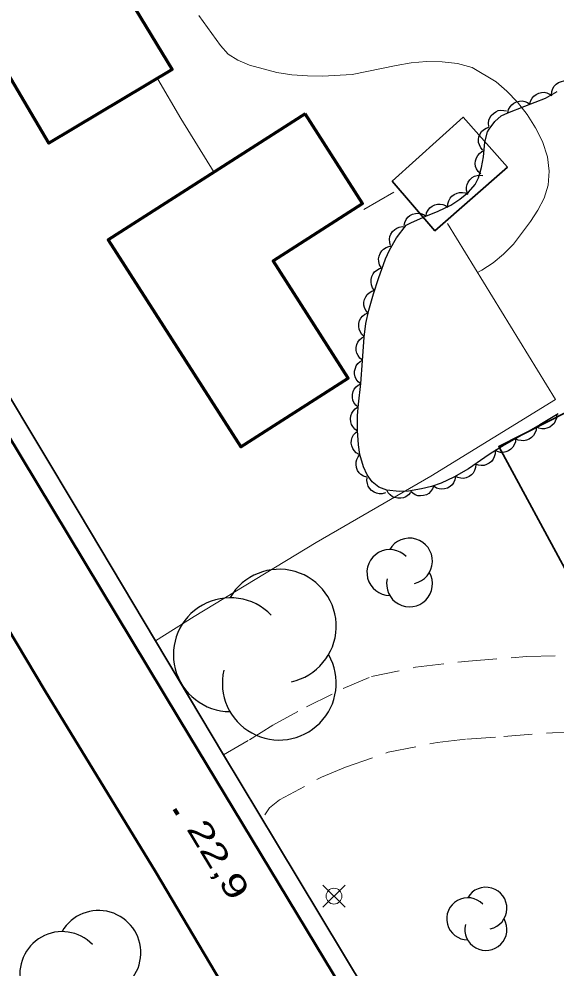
# Model space of a CAD drawing. Extents: x 355726 to 357533, y 5103782 to 5105258.
# Drawn here: x 356950.7 to 356984.6, y 5104188.9 to 5104249 of the extents above; entities that cross this region are included whole.
import ezdxf

# ---------------------------------------------------------------- set-up
doc = ezdxf.new("R2010")
doc.units = 0
doc.header["$LTSCALE"] = 0.6
for name, pattern in [('DOT_DASHED', [7.7, 5, -1.2, 0.3, -1.2]), ('LONG_DASHED', [7.5, 6, -1.5]), ('MEDIUM_DASHED', [4.5, 3, -1.5])]:
    doc.linetypes.add(name, pattern=pattern)
for name, color, linetype, lineweight in [('19', 7, 'Continuous', 13), ('2', 7, 'LONG_DASHED', 13), ('21', 7, 'LONG_DASHED', 35), ('22', 7, 'Continuous', 13), ('3', 7, 'Continuous', 140), ('31', 7, 'Continuous', 35), ('36', 7, 'Continuous', 13), ('44', 7, 'Continuous', 25)]:
    doc.layers.add(name, color=color, linetype=linetype, lineweight=lineweight)

msp = doc.modelspace()

# ---------------------------------------------------------------- linework, layer by layer
at = {"layer": '19'}
msp.add_line((356974.37, 5104238.07), (356972.48, 5104236.97), dxfattribs=at)
for points in [[(356963.01, 5104239.31), (356960.9, 5104242.73), (356959.44, 5104245.21)], [(356959.29, 5104209.66), (356961.74, 5104211.2), (356969.46, 5104215.89), (356976.71, 5104220.08), (356984.6, 5104224.94), (356977.77, 5104236.08)]]:
    msp.add_lwpolyline(points, dxfattribs=at)
at = {"layer": '19', "linetype": 'MEDIUM_DASHED'}
for points in [[(356963.6, 5104202.44), (356965.23, 5104203.39), (356966.72, 5104204.31), (356968.85, 5104205.48), (356971.16, 5104206.63), (356972.96, 5104207.39), (356975.75, 5104207.99), (356979.1, 5104208.38), (356982.79, 5104208.67), (356987.75, 5104208.75), (356994.23, 5104207.93), (356997.96, 5104207.22), (357002.58, 5104206.71), (357005.1, 5104206.48), (357009.73, 5104206.15), (357011.41, 5104206), (357016.24, 5104205.85), (357020.83, 5104205.8), (357023.44, 5104206.25)], [(356966.22, 5104198.65), (356966.51, 5104199.09), (356967.13, 5104199.59), (356969.8, 5104201.03), (356971.32, 5104201.65), (356974.01, 5104202.6), (356977.11, 5104203.22), (356979, 5104203.44), (356981.34, 5104203.6), (356984.42, 5104203.84), (356989.41, 5104203.86)]]:
    msp.add_lwpolyline(points, dxfattribs=at)
at = {"layer": '2', "linetype": 'Continuous'}
for points in [[(356962.04, 5104249.24), (356963.4, 5104247.34), (356963.88, 5104246.8), (356964.5, 5104246.42), (356965.25, 5104246.09), (356966.97, 5104245.63), (356967.91, 5104245.48), (356968.9, 5104245.42), (356969.86, 5104245.4), (356971.73, 5104245.51), (356974.52, 5104246.08), (356975.47, 5104246.24), (356976.43, 5104246.33), (356977.43, 5104246.32), (356978.41, 5104246.21), (356979.32, 5104245.96), (356980.85, 5104245.05), (356981.53, 5104244.45), (356982.2, 5104243.75), (356982.8, 5104242.97), (356983.34, 5104242.13), (356983.78, 5104241.26), (356984.09, 5104240.3), (356984.21, 5104239.38), (356984.13, 5104238.5)], [(356984.13, 5104238.5), (356983.88, 5104237.68), (356983.49, 5104236.92), (356983.02, 5104236.2), (356981.94, 5104234.76), (356981.32, 5104234.13), (356980.66, 5104233.59), (356979.94, 5104233.13), (356979.67, 5104232.98)]]:
    msp.add_lwpolyline(points, dxfattribs=at)
at = {"layer": '21', "linetype": 'Continuous', "lineweight": 53}
for points in [[(356980.28, 5104172.46), (356960.82, 5104204.67), (356938.73, 5104241.3), (356928.01, 5104258.93), (356882.74, 5104334.34), (356830.71, 5104420.8), (356815.67, 5104444.05), (356810.22, 5104452.59), (356805.78, 5104459.34), (356801.61, 5104465.59), (356797.55, 5104471.22), (356793.83, 5104476.18), (356790.19, 5104480.63), (356786.17, 5104485.25), (356782.33, 5104489.23), (356778.54, 5104492.88), (356773.51, 5104497.21), (356768.46, 5104501.08), (356762.89, 5104504.82), (356757.42, 5104508.17), (356751.33, 5104511.47), (356744.92, 5104514.5), (356738.32, 5104517.34), (356732.44, 5104519.68)], [(356866.79, 5104230.66), (356883.82, 5104240.79), (356900.25, 5104250.8), (356914.53, 5104259.38), (356915.76, 5104259.96), (356916.51, 5104260.07), (356917.2, 5104260.05), (356917.84, 5104260.05), (356918.63, 5104259.79), (356919.43, 5104259.37), (356920.38, 5104258.66), (356921.09, 5104257.86), (356921.73, 5104256.74), (356924.89, 5104251.83), (356936.73, 5104232.88), (356941.42, 5104224.96), (356946.43, 5104216.32), (356952.3, 5104206.51), (356959.31, 5104195.01), (356965.11, 5104185.23)]]:
    msp.add_lwpolyline(points, dxfattribs=at)
at = {"layer": '22', "lineweight": 35}
msp.add_lwpolyline([(356837.8, 5104411.74), (356848.06, 5104394.92), (356860.66, 5104373.68), (356872.75, 5104353.76), (356884.14, 5104334.61), (356888.35, 5104327.53), (356895.97, 5104314.73), (356907.64, 5104295.49), (356919.15, 5104276.13), (356930.45, 5104257.4), (356942.26, 5104238.13), (356954.4, 5104217.86), (356959.29, 5104209.66), (356963.6, 5104202.44), (356966.95, 5104196.86), (356981.04, 5104173.45)], dxfattribs=at)
at = {"layer": '3'}
msp.add_line((356960.5, 5104199), (356960.71, 5104198.66), dxfattribs=at)
at = {"layer": '31', "lineweight": 70}
for points in [[(356951.36, 5104260.63), (356960.35, 5104245.83), (356952.54, 5104241.17), (356947.06, 5104250.46), (356946.12, 5104249.79), (356944.24, 5104252.84), (356945.2, 5104253.45), (356943.68, 5104255.91), (356951.36, 5104260.63)], [(356968.77, 5104243.01), (356956.3, 5104235.04), (356964.69, 5104221.93), (356971.49, 5104226.28), (356966.73, 5104233.72), (356972.4, 5104237.35), (356968.77, 5104243.01)]]:
    msp.add_lwpolyline(points, close=True, dxfattribs=at)
at = {"layer": '31'}
for points in [[(356974.26, 5104238.75), (356978.76, 5104242.8), (356981.56, 5104239.65), (356976.97, 5104235.62), (356974.26, 5104238.75)], [(356995.7, 5104219), (356985.47, 5104213.73), (356981.01, 5104221.96), (356991.41, 5104227.23), (356995.7, 5104219)]]:
    msp.add_lwpolyline(points, close=True, dxfattribs=at)
at = {"layer": '36'}
for p, q in [((356971.29, 5104192.79), (356969.88, 5104194.2)), ((356969.88, 5104192.79), (356971.29, 5104194.2))]:
    msp.add_line(p, q, dxfattribs=at)
msp.add_circle((356970.587, 5104193.497), 0.5, dxfattribs=at)
at = {"layer": '44'}
for points in [[(356984.35, 5104244.23), (356984.37, 5104244.44), (356984.44, 5104244.63), (356984.52, 5104244.77), (356984.65, 5104244.89), (356984.8, 5104245), (356984.98, 5104245.06), (356985.14, 5104245.1), (356985.32, 5104245.09), (356985.5, 5104245.05), (356985.66, 5104244.97)], [(356982.98, 5104243.63), (356983.03, 5104243.83), (356983.13, 5104244.01), (356983.23, 5104244.14), (356983.37, 5104244.24), (356983.54, 5104244.33), (356983.72, 5104244.36), (356983.89, 5104244.38), (356984.06, 5104244.34), (356984.23, 5104244.27), (356984.38, 5104244.17)], [(356981.58, 5104243.08), (356981.63, 5104243.29), (356981.73, 5104243.46), (356981.83, 5104243.59), (356981.97, 5104243.7), (356982.14, 5104243.78), (356982.32, 5104243.82), (356982.49, 5104243.84), (356982.66, 5104243.8), (356982.83, 5104243.73), (356982.98, 5104243.63)], [(356980.38, 5104242.21), (356980.36, 5104242.42), (356980.39, 5104242.62), (356980.44, 5104242.77), (356980.54, 5104242.92), (356980.67, 5104243.05), (356980.83, 5104243.15), (356980.98, 5104243.22), (356981.15, 5104243.25), (356981.34, 5104243.24), (356981.51, 5104243.2)], [(356980.01, 5104240.72), (356979.87, 5104240.87), (356979.79, 5104241.06), (356979.74, 5104241.21), (356979.73, 5104241.39), (356979.76, 5104241.57), (356979.84, 5104241.75), (356979.92, 5104241.89), (356980.05, 5104242.01), (356980.21, 5104242.11), (356980.38, 5104242.17)], [(356979.87, 5104239.22), (356979.71, 5104239.36), (356979.61, 5104239.54), (356979.55, 5104239.69), (356979.53, 5104239.87), (356979.55, 5104240.05), (356979.61, 5104240.23), (356979.68, 5104240.38), (356979.8, 5104240.51), (356979.94, 5104240.63), (356980.11, 5104240.7)], [(356979.03, 5104237.98), (356978.97, 5104238.18), (356978.98, 5104238.38), (356979.01, 5104238.55), (356979.08, 5104238.7), (356979.19, 5104238.85), (356979.34, 5104238.98), (356979.47, 5104239.07), (356979.64, 5104239.11), (356979.83, 5104239.14), (356980.01, 5104239.12)], [(356977.8, 5104237.12), (356977.8, 5104237.33), (356977.86, 5104237.52), (356977.93, 5104237.67), (356978.05, 5104237.8), (356978.2, 5104237.92), (356978.37, 5104237.99), (356978.53, 5104238.04), (356978.71, 5104238.04), (356978.89, 5104238.01), (356979.05, 5104237.94)], [(356976.41, 5104236.55), (356976.45, 5104236.76), (356976.55, 5104236.93), (356976.65, 5104237.07), (356976.79, 5104237.17), (356976.96, 5104237.25), (356977.14, 5104237.29), (356977.31, 5104237.31), (356977.48, 5104237.27), (356977.65, 5104237.21), (356977.8, 5104237.11)], [(356975.03, 5104235.94), (356975.07, 5104236.15), (356975.16, 5104236.33), (356975.26, 5104236.47), (356975.39, 5104236.58), (356975.56, 5104236.67), (356975.74, 5104236.71), (356975.9, 5104236.74), (356976.08, 5104236.71), (356976.25, 5104236.65), (356976.41, 5104236.55)], [(356974.17, 5104234.68), (356974.11, 5104234.88), (356974.1, 5104235.08), (356974.12, 5104235.25), (356974.19, 5104235.41), (356974.29, 5104235.56), (356974.43, 5104235.69), (356974.56, 5104235.79), (356974.72, 5104235.85), (356974.9, 5104235.88), (356975.08, 5104235.87)], [(356973.58, 5104233.29), (356973.47, 5104233.47), (356973.42, 5104233.67), (356973.41, 5104233.83), (356973.44, 5104234.01), (356973.51, 5104234.18), (356973.62, 5104234.34), (356973.72, 5104234.46), (356973.88, 5104234.55), (356974.05, 5104234.62), (356974.23, 5104234.64)], [(356973.16, 5104231.84), (356973.03, 5104232.01), (356972.96, 5104232.2), (356972.93, 5104232.36), (356972.94, 5104232.54), (356972.98, 5104232.72), (356973.07, 5104232.88), (356973.16, 5104233.02), (356973.3, 5104233.13), (356973.46, 5104233.22), (356973.64, 5104233.27)], [(356972.74, 5104230.4), (356972.6, 5104230.56), (356972.52, 5104230.75), (356972.48, 5104230.91), (356972.48, 5104231.09), (356972.52, 5104231.27), (356972.6, 5104231.44), (356972.69, 5104231.58), (356972.82, 5104231.69), (356972.98, 5104231.79), (356973.15, 5104231.85)], [(356972.5, 5104228.92), (356972.34, 5104229.06), (356972.24, 5104229.24), (356972.17, 5104229.39), (356972.15, 5104229.56), (356972.16, 5104229.75), (356972.21, 5104229.93), (356972.28, 5104230.08), (356972.4, 5104230.21), (356972.54, 5104230.33), (356972.7, 5104230.41)], [(356972.39, 5104227.43), (356972.23, 5104227.56), (356972.11, 5104227.72), (356972.03, 5104227.87), (356972, 5104228.04), (356972, 5104228.23), (356972.04, 5104228.41), (356972.1, 5104228.57), (356972.2, 5104228.71), (356972.34, 5104228.83), (356972.49, 5104228.92)], [(356972.28, 5104225.93), (356972.12, 5104226.06), (356972, 5104226.23), (356971.93, 5104226.38), (356971.89, 5104226.55), (356971.89, 5104226.73), (356971.94, 5104226.92), (356971.99, 5104227.07), (356972.1, 5104227.21), (356972.24, 5104227.34), (356972.39, 5104227.43)], [(356972.12, 5104224.44), (356971.96, 5104224.58), (356971.85, 5104224.75), (356971.78, 5104224.9), (356971.75, 5104225.07), (356971.75, 5104225.25), (356971.81, 5104225.44), (356971.87, 5104225.59), (356971.98, 5104225.73), (356972.12, 5104225.85), (356972.28, 5104225.93)], [(356972.08, 5104222.94), (356971.91, 5104223.06), (356971.78, 5104223.22), (356971.69, 5104223.36), (356971.65, 5104223.53), (356971.63, 5104223.71), (356971.66, 5104223.9), (356971.71, 5104224.06), (356971.8, 5104224.2), (356971.93, 5104224.34), (356972.08, 5104224.44)], [(356984.67, 5104223.97), (356984.66, 5104223.76), (356984.59, 5104223.57), (356984.51, 5104223.42), (356984.39, 5104223.3), (356984.24, 5104223.19), (356984.06, 5104223.12), (356983.91, 5104223.07), (356983.73, 5104223.08), (356983.55, 5104223.12), (356983.39, 5104223.2)], [(356983.38, 5104223.2), (356983.37, 5104222.99), (356983.3, 5104222.8), (356983.22, 5104222.66), (356983.09, 5104222.53), (356982.94, 5104222.43), (356982.76, 5104222.36), (356982.6, 5104222.32), (356982.43, 5104222.33), (356982.25, 5104222.37), (356982.08, 5104222.45)], [(356972.18, 5104221.45), (356972, 5104221.55), (356971.86, 5104221.7), (356971.77, 5104221.83), (356971.71, 5104222), (356971.68, 5104222.18), (356971.7, 5104222.37), (356971.74, 5104222.53), (356971.82, 5104222.69), (356971.94, 5104222.83), (356972.08, 5104222.94)], [(356982.08, 5104222.45), (356982.07, 5104222.25), (356981.99, 5104222.06), (356981.91, 5104221.91), (356981.78, 5104221.79), (356981.63, 5104221.69), (356981.45, 5104221.62), (356981.29, 5104221.58), (356981.12, 5104221.59), (356980.94, 5104221.64), (356980.78, 5104221.72)], [(356972.66, 5104220.01), (356972.46, 5104220.08), (356972.29, 5104220.19), (356972.17, 5104220.3), (356972.08, 5104220.45), (356972.01, 5104220.62), (356971.99, 5104220.81), (356971.98, 5104220.98), (356972.03, 5104221.14), (356972.12, 5104221.31), (356972.23, 5104221.45)], [(356980.78, 5104221.71), (356980.78, 5104221.5), (356980.73, 5104221.3), (356980.66, 5104221.15), (356980.55, 5104221.02), (356980.41, 5104220.9), (356980.23, 5104220.82), (356980.08, 5104220.76), (356979.9, 5104220.76), (356979.72, 5104220.78), (356979.55, 5104220.85)], [(356979.56, 5104220.83), (356979.55, 5104220.62), (356979.48, 5104220.43), (356979.4, 5104220.28), (356979.28, 5104220.16), (356979.13, 5104220.05), (356978.95, 5104219.98), (356978.79, 5104219.94), (356978.61, 5104219.95), (356978.43, 5104219.99), (356978.27, 5104220.07)], [(356973.84, 5104219.03), (356973.64, 5104218.97), (356973.44, 5104218.97), (356973.28, 5104219), (356973.12, 5104219.07), (356972.97, 5104219.18), (356972.84, 5104219.32), (356972.75, 5104219.45), (356972.7, 5104219.62), (356972.67, 5104219.81), (356972.69, 5104219.99)], [(356976.9, 5104219.47), (356976.82, 5104219.27), (356976.7, 5104219.11), (356976.58, 5104218.99), (356976.43, 5104218.91), (356976.25, 5104218.85), (356976.06, 5104218.84), (356975.9, 5104218.84), (356975.73, 5104218.91), (356975.57, 5104219), (356975.44, 5104219.12)], [(356978.27, 5104220.06), (356978.24, 5104219.85), (356978.15, 5104219.67), (356978.06, 5104219.53), (356977.93, 5104219.42), (356977.77, 5104219.33), (356977.58, 5104219.28), (356977.42, 5104219.25), (356977.25, 5104219.27), (356977.07, 5104219.33), (356976.92, 5104219.42)], [(356975.43, 5104219.05), (356975.3, 5104218.89), (356975.13, 5104218.78), (356974.98, 5104218.71), (356974.81, 5104218.68), (356974.62, 5104218.68), (356974.44, 5104218.73), (356974.29, 5104218.78), (356974.15, 5104218.89), (356974.02, 5104219.03), (356973.94, 5104219.19)]]:
    msp.add_lwpolyline(points, dxfattribs=at)
at = {"layer": '44', "linetype": 'DOT_DASHED'}
msp.add_lwpolyline([(356984.77, 5104224.03), (356983.61, 5104223.33), (356982.48, 5104222.68), (356981.35, 5104222.04), (356980.47, 5104221.49), (356980.14, 5104221.26), (356979.09, 5104220.55), (356978.17, 5104220.01), (356977.36, 5104219.63), (356976.75, 5104219.43), (356976.12, 5104219.28), (356975.3, 5104219.13), (356974.7, 5104219.12), (356973.93, 5104219.19), (356973.42, 5104219.38), (356973.01, 5104219.72), (356972.69, 5104220.16), (356972.46, 5104220.68), (356972.23, 5104221.45), (356972.14, 5104222.07), (356972.08, 5104222.98), (356972.08, 5104223.93), (356972.14, 5104224.65), (356972.28, 5104225.94), (356972.39, 5104227.38), (356972.49, 5104228.88), (356972.61, 5104229.75), (356972.79, 5104230.59), (356973.09, 5104231.63), (356973.41, 5104232.59), (356973.84, 5104233.84), (356974.1, 5104234.38), (356974.54, 5104235.16), (356975.16, 5104235.97), (356975.5, 5104236.15), (356976.4, 5104236.55), (356977.18, 5104236.86), (356977.98, 5104237.24), (356978.55, 5104237.61), (356979.09, 5104238.05), (356979.52, 5104238.55), (356979.73, 5104238.97), (356979.93, 5104239.62), (356980.04, 5104240.3), (356980.14, 5104241.23), (356980.3, 5104241.87), (356980.4, 5104242.05), (356980.76, 5104242.54), (356981.17, 5104242.9), (356981.58, 5104243.08), (356982.67, 5104243.51), (356983.96, 5104244.01), (356984.71, 5104244.43)], dxfattribs=at)
at = {"layer": '44'}
for centre, radius, start, end in [((356975.365, 5104214.707), 1.449, 282.26917, 149.72626), ((356974.119, 5104213.983), 1.449, 44.11537, 269.80396), ((356967.124, 5104210.583), 3.602, 282.26917, 149.72626), ((356975.365, 5104213.259), 1.449, 166.93686, 29.62122), ((356964.027, 5104208.782), 3.602, 44.11537, 269.80396), ((356967.124, 5104206.981), 3.602, 166.93686, 29.62122), ((356980.196, 5104192.726), 1.332, 282.26917, 149.72626), ((356979.051, 5104192.06), 1.332, 44.11537, 269.80396), ((356955.688, 5104189.909), 2.677, 282.26917, 149.72626), ((356980.196, 5104191.394), 1.332, 166.93686, 29.62122), ((356953.386, 5104188.571), 2.677, 44.11537, 269.80396)]:
    msp.add_arc(centre, radius, start, end, dxfattribs=at)

# ---------------------------------------------------------------- texts
at = {"layer": '3', "width": 1.4}
msp.add_text('22,9   ', height=1.5, rotation=301.18, dxfattribs=at).set_placement((356961.22, 5104197.76))

doc.saveas('drawing.dxf')
